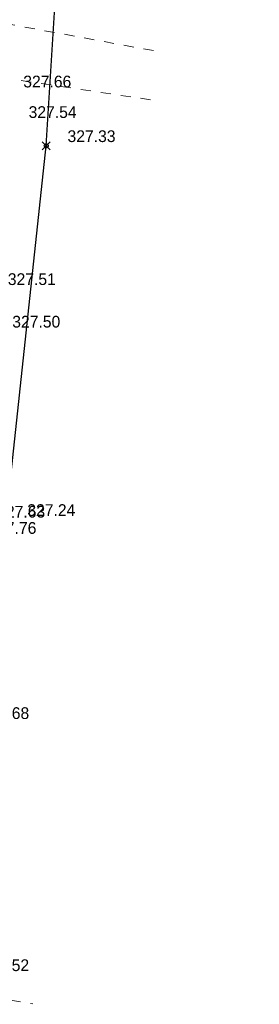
# Model space of a CAD drawing. Header units: metres. Extents: x 703615 to 712205, y 4306166 to 4311183.
# Tile 314 of 336: x 708335 to 708353, y 4310334 to 4310407. Entities that reach past the tile are written whole.
import ezdxf

# ---------------------------------------------------------------- set-up
doc = ezdxf.new("R2010")
doc.units = ezdxf.units.M
doc.header["$LTSCALE"] = 0.5
doc.header["$PDMODE"] = 35
doc.header["$PDSIZE"] = 0.3
doc.linetypes.add('Auto_Street_NotBorder_Line_m1', pattern=[3, 1.5, -1.5])
doc.layers.add('(004) Точки рельефа', color=7, linetype='Continuous')
doc.layers.add('(013) Газ', color=30, linetype='ИК_Газопровод -------г--------')
doc.layers.add('AUTO#_ROADS_EXIST_L', color=7, linetype='Continuous', lineweight=15, true_color=0x000000)
doc.styles.add('D-431', font='txt')
doc.styles.get("Standard").update_dxf_attribs({"font": 'times.ttf'})
doc.linetypes.add('GAZ_VOZDUSH', pattern='A,1,-2,["~",Standard,S=3,R=0,X=-1.5,Y=-1.5],-1,10', length=14)
doc.linetypes.add('ИК_Газопровод -------г--------', pattern='A,9,-0.6,["Г",Standard,S=1.2,R=0,X=0,Y=-0.6],-1.2', length=10.8)

msp = doc.modelspace()

# ---------------------------------------------------------------- linework, layer by layer
at = {"layer": '(013) Газ', "linetype": 'GAZ_VOZDUSH', "elevation": 325.111, "flags": 128}
msp.add_lwpolyline([(708293.165, 4309888.333), (708293.434, 4309892.819), (708297.716, 4309952.735), (708299.668, 4309975.352), (708302.24, 4310005.239), (708309.527, 4310099.735), (708316.081, 4310172.219), (708316.824, 4310184.222), (708322.062, 4310238.184), (708325.306, 4310270.621), (708325.824, 4310282.589), (708330.36, 4310335.873), (708333.801, 4310369.809), (708336.798, 4310397.689), (708339.728, 4310444.647), (708351.364, 4310581.809), (708352.677, 4310593.824)], dxfattribs=at)
at = {"color": 0, "linetype": 'ByBlock', "lineweight": -2, "transparency": 16777216}
msp.add_point((708336.798, 4310397.689, 327.33), dxfattribs=at)
at = {"layer": 'AUTO#_ROADS_EXIST_L', "linetype": 'Auto_Street_NotBorder_Line_m1', "lineweight": 15, "flags": 128}
for points in [[(708352.658, 4310585.06), (708327.768, 4310586.557), (708324.335, 4310584.542), (708320.95, 4310544.701), (708316.906, 4310499.299), (708311.598, 4310434.683), (708309.296, 4310413.38), (708310.917, 4310412.118), (708312.993, 4310410.477), (708320.212, 4310409.293), (708345.358, 4310404.683)], [(708344.574, 4310401.12), (708319.796, 4310404.812), (708313.589, 4310405.815), (708308.167, 4310402.928), (708303.214, 4310342.306), (708318.21, 4310336.609), (708335.811, 4310333.703)]]:
    msp.add_lwpolyline(points, dxfattribs=at)

# ---------------------------------------------------------------- texts
at = {"layer": '(004) Точки рельефа', "style": 'D-431'}
for s, p in [('327.66', (708335.086, 4310402.044, 327.66)), ('327.54', (708335.483, 4310399.767, 327.543)), ('327.33', (708338.384, 4310397.969, 327.33)), ('327.51', (708333.935, 4310387.31, 327.51)), ('327.50', (708334.265, 4310384.138, 327.503)), ('327.63', (708333.141, 4310369.968, 327.63)), ('327.24', (708335.387, 4310370.089, 327.235)), ('327.76', (708332.485, 4310368.755, 327.757)), ('327.68', (708331.951, 4310354.949, 327.676)), ('327.52', (708331.946, 4310336.154, 327.515))]:
    msp.add_text(s, height=0.875, dxfattribs=at).set_placement(p)

doc.saveas('drawing.dxf')
